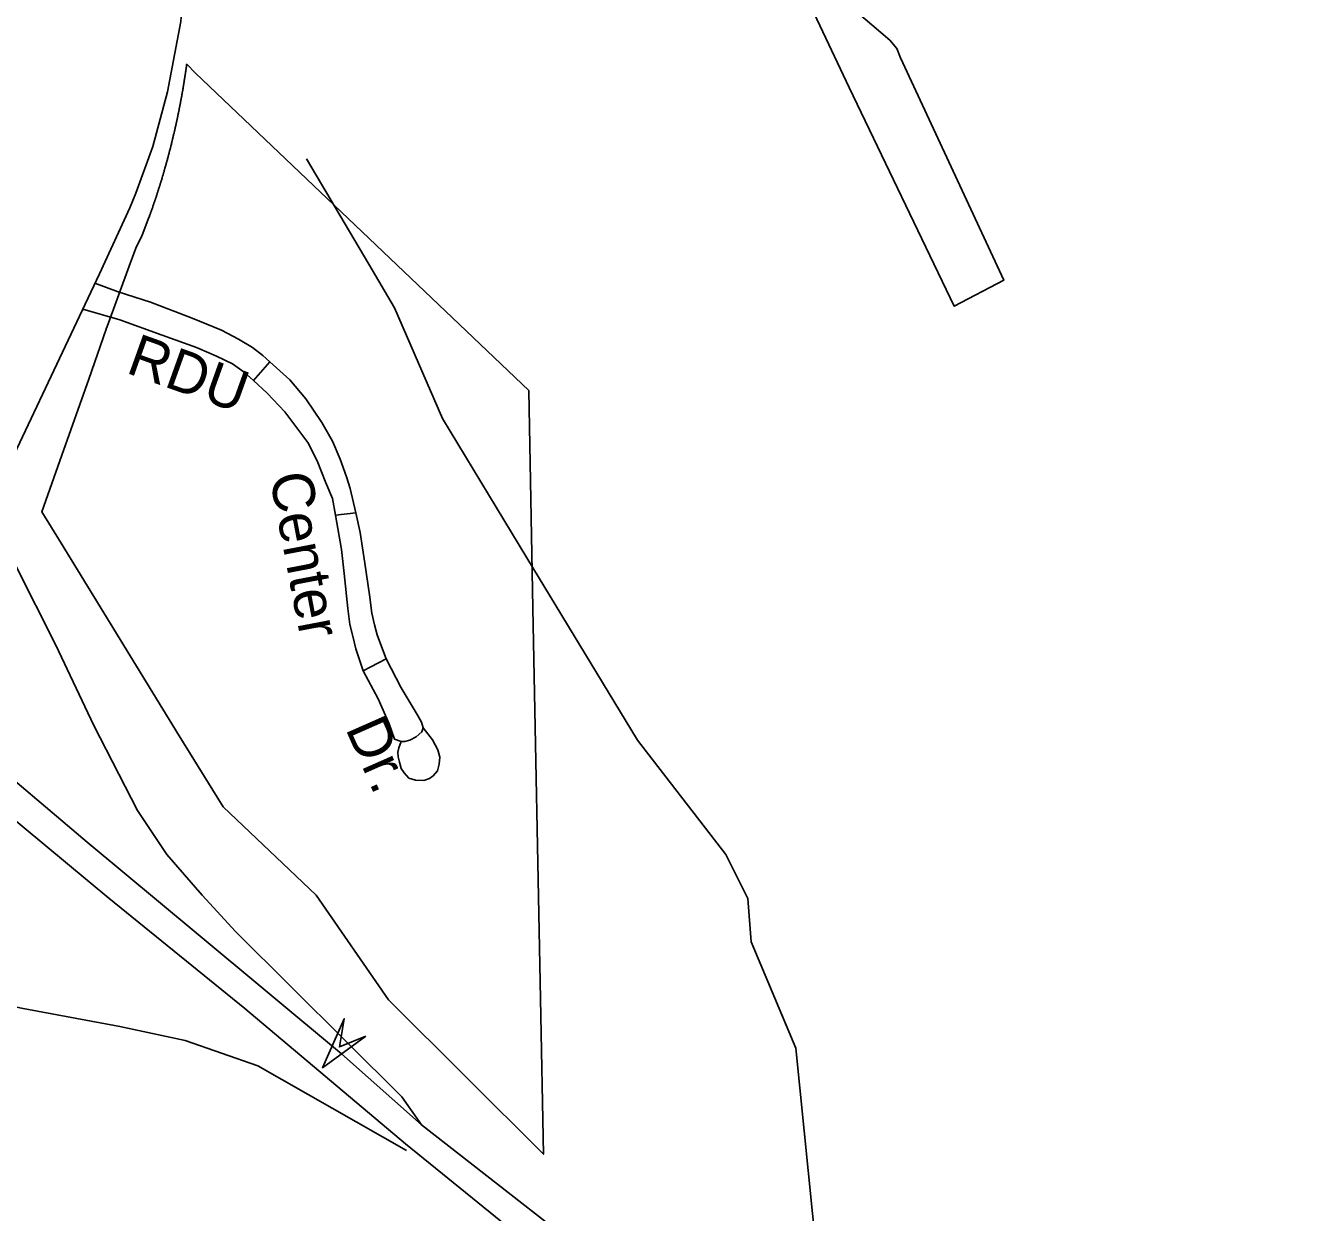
# Model space of a CAD drawing. Extents: x 2001466 to 2224147, y 644118 to 847247.
# Drawn here: x 2059996 to 2062885, y 763279 to 765977 of the extents above; entities that cross this region are included whole.
import ezdxf

# ---------------------------------------------------------------- set-up
doc = ezdxf.new("R2010")
doc.units = 0
for name, color, linetype in [('Exist Boundary Political City Limit New', 7, 'Continuous'), ('Exist Hydrographic Creek Single Shore', 7, 'Continuous'), ('Exist Road Non-System Type 51', 7, 'Continuous'), ('Exist Road Non-System Type 51 Label', 7, 'Continuous'), ('Exist Road Primary Interstate Divided Center Attributed', 7, 'Continuous'), ('Exist Road Primary Interstate Ramp 1 Lane Attributed', 7, 'Continuous'), ('Exist Road Primary Interstate Structure Cantilever Sign Attributed CELL', 7, 'Continuous'), ('Exist Road Secondary Type 51 Attributed', 7, 'Continuous'), ('Map Preparation Boundary City Limit Buffer Line', 7, 'Continuous')]:
    doc.layers.add(name, color=color, linetype=linetype)

msp = doc.modelspace()

# ---------------------------------------------------------------- linework, layer by layer
at = {"layer": 'Exist Boundary Political City Limit New'}
for points in [[(2061166.6, 763764.6), (2061149.6, 764652.8), (2061140.2, 765147.3), (2060382.9, 765868.6), (2060363, 765888.5), (2060362.6, 765886.5), (2060362.4, 765884.6), (2060362.1, 765882.6), (2060361.9, 765881.1), (2060361.8, 765879.6), (2060361.4, 765877.6), (2060361.2, 765876.1), (2060361, 765874.6), (2060360.8, 765872.6), (2060360.4, 765870.7), (2060360.1, 765868.7), (2060359.9, 765867.2), (2060359.6, 765865.8), (2060359.5, 765864.2), (2060359.2, 765862.8), (2060358.9, 765860.8), (2060358.8, 765859.3), (2060358.5, 765857.8), (2060358.1, 765855.9), (2060357.9, 765853.9), (2060357.5, 765851.9), (2060357.2, 765849.9), (2060356.9, 765847.9), (2060356.6, 765846.4), (2060356.4, 765845), (2060356.1, 765843.5), (2060355.9, 765842), (2060355.8, 765840.6)], [(2060355.8, 765840.6), (2060355.5, 765839.1), (2060355.2, 765837.6), (2060355, 765836.1), (2060354.6, 765834.1), (2060354.2, 765832.2), (2060354, 765830.7), (2060353.8, 765829.2), (2060353.5, 765827.8), (2060353.2, 765826.2), (2060352.9, 765824.2), (2060352.6, 765822.8), (2060352.4, 765821.3), (2060352.1, 765819.9), (2060351.9, 765818.4), (2060351.5, 765816.4), (2060351.2, 765814.9), (2060351, 765813.4), (2060350.6, 765811.5), (2060350.2, 765809.5), (2060349.9, 765807.6), (2060349.6, 765806.1), (2060349.4, 765804.6), (2060349, 765803.1), (2060348.8, 765801.6), (2060348.5, 765800.2), (2060348.2, 765798.7), (2060347.9, 765797.2), (2060347.6, 765795.8), (2060347.4, 765794.3), (2060347.1, 765792.8), (2060346.8, 765791.4), (2060346.5, 765789.9), (2060346.1, 765787.9), (2060345.8, 765785.9), (2060345.4, 765784.5), (2060345.1, 765783), (2060344.9, 765781.6), (2060344.5, 765780.1), (2060344.1, 765778.1), (2060343.8, 765776.1), (2060343.4, 765774.7), (2060343.1, 765773.2), (2060342.9, 765771.8), (2060342.5, 765770.2), (2060342.1, 765768.3), (2060341.8, 765766.4), (2060341.2, 765764.4), (2060341, 765762.9), (2060340.6, 765761.4), (2060340.2, 765759.5), (2060339.8, 765757.6), (2060339.5, 765756.1), (2060339.1, 765754.6), (2060338.8, 765752.7), (2060338.2, 765750.8), (2060337.9, 765748.8), (2060337.4, 765746.8), (2060337, 765744.9), (2060336.5, 765742.9), (2060336.1, 765740.9), (2060335.6, 765739), (2060335.4, 765737.6), (2060335, 765736.1), (2060334.5, 765734.1), (2060334.1, 765732.2), (2060333.6, 765730.2), (2060333.2, 765728.8), (2060333, 765727.3), (2060332.5, 765725.4), (2060332, 765723.4), (2060331.6, 765722), (2060331.4, 765720.5), (2060330.9, 765718.6), (2060330.5, 765717.1), (2060330.1, 765715.7), (2060329.8, 765714.2), (2060329.4, 765712.8), (2060329, 765710.8), (2060328.5, 765708.9), (2060328, 765706.9), (2060327.5, 765705), (2060327, 765703.1), (2060326.5, 765701.1), (2060326.1, 765699.6), (2060325.8, 765698.2), (2060325.4, 765696.8), (2060325, 765695.3), (2060324.5, 765693.4), (2060324.1, 765691.9), (2060323.8, 765690.4), (2060323.2, 765688.5), (2060322.8, 765686.6), (2060322.2, 765684.6), (2060321.8, 765682.7), (2060321.4, 765681.2), (2060321, 765679.8), (2060320.5, 765677.9), (2060320, 765675.9), (2060319.4, 765674)], [(2060319.4, 765674), (2060318.9, 765672.1), (2060318.4, 765670.2), (2060318, 765668.7), (2060317.6, 765667.2), (2060317, 765665.3), (2060316.5, 765663.4), (2060316, 765661.5), (2060315.5, 765659.6), (2060315, 765658.1), (2060314.6, 765656.7), (2060314.1, 765654.8), (2060313.5, 765652.8), (2060313.1, 765651.4), (2060312.8, 765649.9), (2060312.2, 765648.5), (2060311.9, 765647.1), (2060311.4, 765645.1), (2060310.8, 765643.2), (2060310.4, 765641.8), (2060309.9, 765640.3), (2060309.5, 765638.9), (2060309.1, 765637.4), (2060308.6, 765636), (2060308.2, 765634.6), (2060307.8, 765633.1), (2060307.4, 765631.7), (2060306.8, 765629.8), (2060306.4, 765628.4), (2060306, 765626.9), (2060305.4, 765625), (2060304.8, 765623.1), (2060304.2, 765621.2), (2060303.8, 765619.8), (2060303.4, 765618.3), (2060302.9, 765616.9), (2060302.4, 765615.4), (2060302, 765614), (2060301.5, 765612.6), (2060301.1, 765611.1), (2060300.6, 765609.7), (2060300.2, 765608.2), (2060299.8, 765606.9), (2060299.1, 765604.9), (2060298.8, 765603.5), (2060298.2, 765602.1), (2060297.6, 765600.2), (2060297.1, 765598.8), (2060296.8, 765597.3), (2060296.1, 765595.4), (2060295.5, 765593.5), (2060294.9, 765591.6), (2060294.4, 765590.2), (2060293.9, 765588.8), (2060293.2, 765586.9), (2060292.6, 765584.9), (2060292.2, 765583.6), (2060291.8, 765582.1), (2060291.2, 765580.7), (2060290.8, 765579.2), (2060290.1, 765577.4), (2060289.6, 765575.9), (2060289.2, 765574.6), (2060288.5, 765572.6), (2060288.1, 765571.2), (2060287.6, 765569.8), (2060287, 765567.9), (2060286.2, 765566), (2060285.6, 765564.1), (2060285, 765562.2), (2060284.4, 765560.3), (2060283.6, 765558.4), (2060283, 765556.6), (2060282.5, 765555.1), (2060282, 765553.8), (2060281.5, 765552.3), (2060281, 765550.9), (2060280.4, 765549), (2060279.9, 765547.6), (2060279.4, 765546.2), (2060278.6, 765544.3), (2060278, 765542.4), (2060277.1, 765540.1), (2060262, 765500.4), (2060247.4, 765470.7), (2060231.8, 765429.8), (2060182.1, 765292.6), (2060181.1, 765290.5), (2060180.2, 765288.3), (2060179.6, 765286.6), (2060140.6, 765173.2), (2060079.4, 765000), (2060034, 764871.4), (2060077.5, 764800.4), (2060346.1, 764362.5), (2060446, 764200.9), (2060656.9, 764000.2), (2060821.6, 763762.9), (2061173.4, 763411.7), (2061166.6, 763764.6)]]:
    msp.add_lwpolyline(points, dxfattribs=at)
at = {"layer": 'Exist Hydrographic Creek Single Shore'}
msp.add_line((2060776.7, 765434), (2060635, 765674), dxfattribs=at)
for points in [[(2061135.7, 764767.4), (2060944, 765083.7), (2060835, 765335.3), (2060776.7, 765434)], [(2062266, 760530.7), (2062261.1, 760637.2), (2062202, 760779.5), (2062227.1, 760913.5), (2062293.1, 761079.5), (2062293.1, 761187.8), (2062218, 761310.7), (2062167, 761544.7), (2062082.9, 761779.4), (2062074.9, 761996.1), (2062008.1, 762112.3), (2061974, 762244.2), (2061831.9, 762411.2), (2061790.1, 762503.9), (2061798.9, 762687.5), (2061831.9, 762811.5), (2061747, 763653.1), (2061645.9, 763894.7), (2061637.9, 763993.3), (2061587.9, 764092.8), (2061387, 764352.8), (2061135.7, 764767.4)]]:
    msp.add_lwpolyline(points, dxfattribs=at)
at = {"layer": 'Exist Road Non-System Type 51'}
for p, q in [((2060514.4, 765170.3), (2060552, 765212.4)), ((2060701, 764864.3), (2060747.6, 764869.6)), ((2060764.1, 764510.1), (2060816, 764537.6))]:
    msp.add_line(p, q, dxfattribs=at)
for points in [[(2061633.8, 766367.7), (2061748.7, 766089.3), (2061868.1, 765835.7), (2062107.1, 765338.9), (2062219.8, 765398.1), (2061985.3, 765903.3), (2061976.3, 765924.4), (2061960.5, 765943.5), (2061863.6, 766025.9), (2061805, 766087.2), (2061771.2, 766127.4), (2061730.6, 766195), (2061653.2, 766377.3)], [(2060154.4, 765391.3), (2060207.5, 765371.3), (2060280.5, 765347.9), (2060375.3, 765311.8), (2060442.2, 765284.7), (2060480.6, 765263.6), (2060512.2, 765244.8), (2060536.2, 765226.7), (2060552, 765212.4)], [(2060126.5, 765332.3), (2060211.3, 765307.6), (2060306.8, 765273), (2060385.1, 765245.2), (2060430.9, 765225.2), (2060467, 765207.9), (2060493.4, 765189.1), (2060514.4, 765170.3)], [(2060552, 765212.4), (2060597.2, 765171.4), (2060633.3, 765128.5), (2060670.1, 765074.3), (2060694.2, 765032.5), (2060711.5, 764991.1), (2060725.8, 764951.2), (2060734.1, 764924.9), (2060747.6, 764869.6)], [(2060514.4, 765170.3), (2060546, 765140.9), (2060585.9, 765098.8), (2060610.7, 765065.6), (2060638.5, 765028.8), (2060659.6, 764987.4), (2060679.1, 764937.7), (2060694.2, 764901.9), (2060701, 764864.3)], [(2060701, 764864.3), (2060714.5, 764785.6), (2060720.5, 764731.4), (2060728.8, 764651.6), (2060733.3, 764615.5), (2060740.1, 764589.2), (2060747.6, 764560.6), (2060764.1, 764510.1)], [(2060747.6, 764869.6), (2060757.4, 764824.8), (2060767.9, 764754.8), (2060778.4, 764683.3), (2060783.7, 764641.1), (2060789.7, 764614.8), (2060795.7, 764592.2), (2060803.3, 764571.9), (2060816, 764537.6)], [(2060816, 764537.6), (2060849.9, 764471.4), (2060886.7, 764411.1), (2060896.5, 764393.5), (2060899.9, 764380.6)], [(2060849.9, 764349.4), (2060834.8, 764354.7), (2060822.8, 764390.1), (2060798, 764446.5), (2060764.1, 764510.1)], [(2060899.9, 764380.6), (2060921.3, 764353.6), (2060933.4, 764331), (2060937.9, 764314.4), (2060936.4, 764297.9), (2060932.6, 764282.8), (2060922.8, 764271.5), (2060914.6, 764265.5), (2060901.8, 764261), (2060883, 764261.7), (2060867.9, 764266.2), (2060856.7, 764278.3), (2060850.6, 764288.1), (2060846.1, 764302.4), (2060843.1, 764315.2), (2060842.4, 764325.7), (2060844.6, 764335.5), (2060849.9, 764349.4)], [(2060899.9, 764380.6), (2060897.3, 764371.3), (2060884.5, 764360), (2060870.2, 764352.4), (2060858.2, 764349.4), (2060849.9, 764349.4)]]:
    msp.add_lwpolyline(points, dxfattribs=at)
at = {"layer": 'Exist Road Primary Interstate Divided Center Attributed'}
for points in [[(2060896.6, 763478.6), (2060714.5, 763639.8), (2060384.2, 763915), (2060136.6, 764120.9), (2059882.2, 764336.1), (2059722.5, 764465)], [(2059695.4, 764403.2), (2059845, 764276.4), (2060186.2, 763993.7), (2060495.1, 763742.8), (2060860.4, 763435.1)], [(2064693.5, 760878.7), (2064262.5, 761166.3), (2063560.1, 761629), (2063143.4, 761910.9), (2062431.2, 762382.8), (2062046.3, 762637.8), (2061675.6, 762897), (2061383.8, 763098.1), (2060896.6, 763478.6)], [(2060860.4, 763435.1), (2061120.3, 763224.3), (2061423.7, 762981.6), (2061768.1, 762745.6), (2062160.3, 762488.2), (2062599.1, 762198.3), (2063038.6, 761902.3), (2063671.7, 761477.6), (2064049.8, 761226.3), (2064372.8, 761011.8), (2064672.5, 760810.6)]]:
    msp.add_lwpolyline(points, dxfattribs=at)
at = {"layer": 'Exist Road Primary Interstate Ramp 1 Lane Attributed'}
for points in [[(2060896.6, 763478.6), (2060851.4, 763542.2), (2060473.8, 763917.8), (2060398.1, 764000.2), (2060317.7, 764092.7), (2060251.2, 764193), (2060152.1, 764386.3), (2060064.6, 764569.9), (2059974.6, 764748.6), (2059961.4, 764773.1), (2059892.3, 764836.8)], [(2059492.5, 763980.3), (2059585.6, 763913.5), (2059684.6, 763850.2), (2059833.9, 763775.5), (2059991.4, 763743), (2060210.6, 763702.4), (2060359.2, 763669.9), (2060524.7, 763613), (2060862.2, 763420.3)]]:
    msp.add_lwpolyline(points, dxfattribs=at)
at = {"layer": 'Exist Road Primary Interstate Structure Cantilever Sign Attributed CELL'}
msp.add_lwpolyline([(2060770.2, 763680.2), (2060671.7, 763608.4), (2060721, 763719.8), (2060709.9, 763655.8)], close=True, dxfattribs=at)
at = {"layer": 'Exist Road Secondary Type 51 Attributed'}
msp.add_lwpolyline([(2060353.5, 766039.6), (2060349.2, 765985.9), (2060318.9, 765826.3), (2060285.6, 765701.8), (2060247.6, 765595.5), (2060233.3, 765562.2), (2060164.5, 765412.7), (2059892.3, 764836.8)], dxfattribs=at)
at = {"layer": 'Map Preparation Boundary City Limit Buffer Line'}
for points in [[(2061166.6, 763764.6), (2061149.6, 764652.8), (2061140.2, 765147.3), (2060382.9, 765868.6), (2060363, 765888.5), (2060362.6, 765886.5), (2060362.4, 765884.6), (2060362.1, 765882.6), (2060361.9, 765881.1), (2060361.8, 765879.6), (2060361.4, 765877.6), (2060361.2, 765876.1), (2060361, 765874.6), (2060360.8, 765872.6), (2060360.4, 765870.7), (2060360.1, 765868.7), (2060359.9, 765867.2), (2060359.6, 765865.8), (2060359.5, 765864.2), (2060359.2, 765862.8), (2060358.9, 765860.8), (2060358.8, 765859.3), (2060358.5, 765857.8), (2060358.1, 765855.9), (2060357.9, 765853.9), (2060357.5, 765851.9), (2060357.2, 765849.9), (2060356.9, 765847.9), (2060356.6, 765846.4), (2060356.4, 765845), (2060356.1, 765843.5), (2060355.9, 765842), (2060355.8, 765840.6)], [(2060355.8, 765840.6), (2060355.5, 765839.1), (2060355.2, 765837.6), (2060355, 765836.1), (2060354.6, 765834.1), (2060354.2, 765832.2), (2060354, 765830.7), (2060353.8, 765829.2), (2060353.5, 765827.8), (2060353.2, 765826.2), (2060352.9, 765824.2), (2060352.6, 765822.8), (2060352.4, 765821.3), (2060352.1, 765819.9), (2060351.9, 765818.4), (2060351.5, 765816.4), (2060351.2, 765814.9), (2060351, 765813.4), (2060350.6, 765811.5), (2060350.2, 765809.5), (2060349.9, 765807.6), (2060349.6, 765806.1), (2060349.4, 765804.6), (2060349, 765803.1), (2060348.8, 765801.6), (2060348.5, 765800.2), (2060348.2, 765798.7), (2060347.9, 765797.2), (2060347.6, 765795.8), (2060347.4, 765794.3), (2060347.1, 765792.8), (2060346.8, 765791.4), (2060346.5, 765789.9), (2060346.1, 765787.9), (2060345.8, 765785.9), (2060345.4, 765784.5), (2060345.1, 765783), (2060344.9, 765781.6), (2060344.5, 765780.1), (2060344.1, 765778.1), (2060343.8, 765776.1), (2060343.4, 765774.7), (2060343.1, 765773.2), (2060342.9, 765771.8), (2060342.5, 765770.2), (2060342.1, 765768.3), (2060341.8, 765766.4), (2060341.2, 765764.4), (2060341, 765762.9), (2060340.6, 765761.4), (2060340.2, 765759.5), (2060339.8, 765757.6), (2060339.5, 765756.1), (2060339.1, 765754.6), (2060338.8, 765752.7), (2060338.2, 765750.8), (2060337.9, 765748.8), (2060337.4, 765746.8), (2060337, 765744.9), (2060336.5, 765742.9), (2060336.1, 765740.9), (2060335.6, 765739), (2060335.4, 765737.6), (2060335, 765736.1), (2060334.5, 765734.1), (2060334.1, 765732.2), (2060333.6, 765730.2), (2060333.2, 765728.8), (2060333, 765727.3), (2060332.5, 765725.4), (2060332, 765723.4), (2060331.6, 765722), (2060331.4, 765720.5), (2060330.9, 765718.6), (2060330.5, 765717.1), (2060330.1, 765715.7), (2060329.8, 765714.2), (2060329.4, 765712.8), (2060329, 765710.8), (2060328.5, 765708.9), (2060328, 765706.9), (2060327.5, 765705), (2060327, 765703.1), (2060326.5, 765701.1), (2060326.1, 765699.6), (2060325.8, 765698.2), (2060325.4, 765696.8), (2060325, 765695.3), (2060324.5, 765693.4), (2060324.1, 765691.9), (2060323.8, 765690.4), (2060323.2, 765688.5), (2060322.8, 765686.6), (2060322.2, 765684.6), (2060321.8, 765682.7), (2060321.4, 765681.2), (2060321, 765679.8), (2060320.5, 765677.9), (2060320, 765675.9), (2060319.4, 765674)], [(2060319.4, 765674), (2060318.9, 765672.1), (2060318.4, 765670.2), (2060318, 765668.7), (2060317.6, 765667.2), (2060317, 765665.3), (2060316.5, 765663.4), (2060316, 765661.5), (2060315.5, 765659.6), (2060315, 765658.1), (2060314.6, 765656.7), (2060314.1, 765654.8), (2060313.5, 765652.8), (2060313.1, 765651.4), (2060312.8, 765649.9), (2060312.2, 765648.5), (2060311.9, 765647.1), (2060311.4, 765645.1), (2060310.8, 765643.2), (2060310.4, 765641.8), (2060309.9, 765640.3), (2060309.5, 765638.9), (2060309.1, 765637.4), (2060308.6, 765636), (2060308.2, 765634.6), (2060307.8, 765633.1), (2060307.4, 765631.7), (2060306.8, 765629.8), (2060306.4, 765628.4), (2060306, 765626.9), (2060305.4, 765625), (2060304.8, 765623.1), (2060304.2, 765621.2), (2060303.8, 765619.8), (2060303.4, 765618.3), (2060302.9, 765616.9), (2060302.4, 765615.4), (2060302, 765614), (2060301.5, 765612.6), (2060301.1, 765611.1), (2060300.6, 765609.7), (2060300.2, 765608.2), (2060299.8, 765606.9), (2060299.1, 765604.9), (2060298.8, 765603.5), (2060298.2, 765602.1), (2060297.6, 765600.2), (2060297.1, 765598.8), (2060296.8, 765597.3), (2060296.1, 765595.4), (2060295.5, 765593.5), (2060294.9, 765591.6), (2060294.4, 765590.2), (2060293.9, 765588.8), (2060293.2, 765586.9), (2060292.6, 765584.9), (2060292.2, 765583.6), (2060291.8, 765582.1), (2060291.2, 765580.7), (2060290.8, 765579.2), (2060290.1, 765577.4), (2060289.6, 765575.9), (2060289.2, 765574.6), (2060288.5, 765572.6), (2060288.1, 765571.2), (2060287.6, 765569.8), (2060287, 765567.9), (2060286.2, 765566), (2060285.6, 765564.1), (2060285, 765562.2), (2060284.4, 765560.3), (2060283.6, 765558.4), (2060283, 765556.6), (2060282.5, 765555.1), (2060282, 765553.8), (2060281.5, 765552.3), (2060281, 765550.9), (2060280.4, 765549), (2060279.9, 765547.6), (2060279.4, 765546.2), (2060278.6, 765544.3), (2060278, 765542.4), (2060277.1, 765540.1), (2060262, 765500.4), (2060247.4, 765470.7), (2060231.8, 765429.8), (2060182.1, 765292.6), (2060181.1, 765290.5), (2060180.2, 765288.3), (2060179.6, 765286.6), (2060140.6, 765173.2), (2060079.4, 765000), (2060034, 764871.4), (2060077.5, 764800.4), (2060346.1, 764362.5), (2060446, 764200.9), (2060656.9, 764000.2), (2060821.6, 763762.9), (2061173.4, 763411.7), (2061166.6, 763764.6)]]:
    msp.add_lwpolyline(points, dxfattribs=at)

# ---------------------------------------------------------------- texts
at = {"layer": 'Exist Road Non-System Type 51 Label'}
for s, rotation, p in [('RDU', 340.2845, (2060222.1, 765188.4)), ('Center', 280.7802, (2060550.8, 764953.4)), ('Dr.', 293.7971, (2060722.7, 764379.6))]:
    msp.add_text(s, height=95, rotation=rotation, dxfattribs=at).set_placement(p)

doc.saveas('drawing.dxf')
